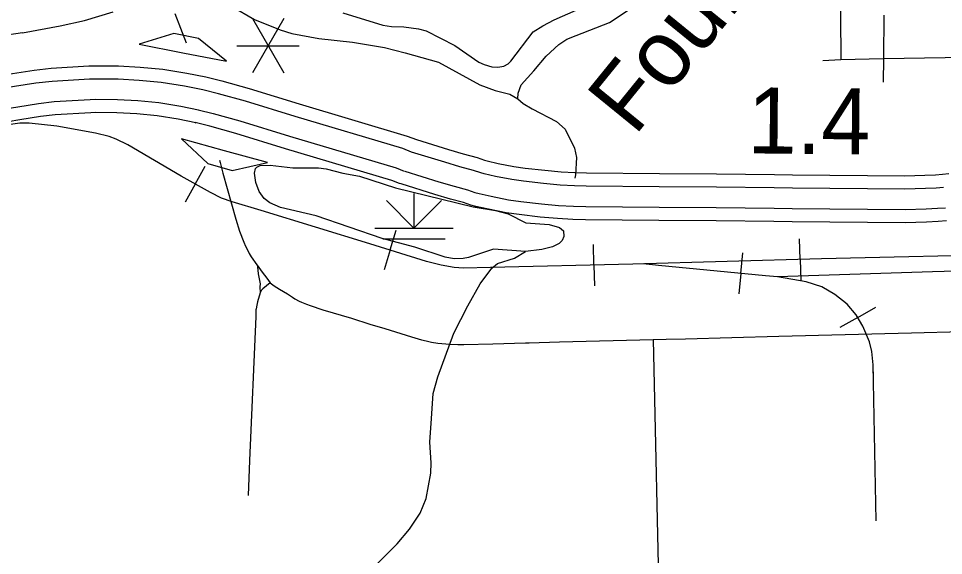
# Model space of a CAD drawing. Extents: x -19 to 366, y -4 to 359.
# Drawn here: x 158.416 to 159.537, y 188.866 to 189.516 of the extents above; entities that cross this region are included whole.
import ezdxf

# ---------------------------------------------------------------- set-up
doc = ezdxf.new("R2010")
doc.units = 0
for name, color, linetype in [('R_Exist Surface Annot', 7, 'Continuous'), ('R_Striping', 7, 'Continuous'), ('R_Temp Easement', 7, 'Continuous'), ('R_Water Annot', 7, 'Continuous'), ('R_Xsect Slope', 7, 'Continuous'), ('Sheet Fence', 7, 'Continuous'), ('T_Drafting', 7, 'Continuous'), ('T_Vehicle Path Lt Major', 7, 'Continuous'), ('T_Vehicle Path Lt Minor', 7, 'Continuous')]:
    doc.layers.add(name, color=color, linetype=linetype)

msp = doc.modelspace()

# ---------------------------------------------------------------- linework, layer by layer
at = {"layer": 'R_Exist Surface Annot'}
for p, q in [((158.6301, 189.39), (158.6312, 189.3897)), ((158.8797, 189.3158), (158.8778, 189.3164))]:
    msp.add_line(p, q, dxfattribs=at)
for points in [[(158.3794, 189.4446), (158.4088, 189.4495), (158.4351, 189.4537), (158.4558, 189.456), (158.5013, 189.4587), (158.5095, 189.4589), (158.5372, 189.4587), (158.5637, 189.4572), (158.5912, 189.4547), (158.62, 189.45), (158.643, 189.4453)], [(158.6395, 189.4296), (158.6171, 189.4342), (158.5891, 189.4387), (158.5625, 189.4411), (158.5367, 189.4426), (158.5097, 189.4428), (158.502, 189.4426), (158.4571, 189.4399), (158.4372, 189.4377), (158.4114, 189.4336), (158.3822, 189.4287)], [(158.643, 189.4453), (158.6624, 189.4406), (158.6957, 189.4312), (158.7561, 189.4127), (158.8871, 189.3738), (158.8984, 189.3694)], [(158.8925, 189.3544), (158.8819, 189.3585), (158.7515, 189.3973), (158.6912, 189.4158), (158.6584, 189.425), (158.6395, 189.4296)], [(158.3863, 189.4045), (158.4153, 189.4093), (158.4405, 189.4133), (158.4592, 189.4154), (158.503, 189.418), (158.5099, 189.4182), (158.5359, 189.418), (158.5607, 189.4166), (158.5861, 189.4143), (158.6127, 189.4099), (158.6344, 189.4055)], [(158.6312, 189.3897), (158.6098, 189.3941), (158.584, 189.3983), (158.5595, 189.4005), (158.5353, 189.4019), (158.51, 189.4021), (158.5037, 189.4019), (158.4606, 189.3993), (158.4427, 189.3974), (158.4179, 189.3934), (158.3889, 189.3886)], [(158.634, 189.4056), (158.6521, 189.4012), (158.6842, 189.3922), (158.7444, 189.3737), (158.8739, 189.3352), (158.8836, 189.3314)], [(158.8778, 189.3164), (158.8687, 189.32), (158.7397, 189.3583), (158.6797, 189.3767), (158.648, 189.3856), (158.6301, 189.39)], [(158.8984, 189.3694), (158.9374, 189.3574), (158.9552, 189.3521), (158.9721, 189.3476), (158.981, 189.3445), (158.9842, 189.3437), (158.9975, 189.3406), (159.0166, 189.3368), (159.03, 189.335), (159.0541, 189.3323), (159.0738, 189.3304), (159.0904, 189.3295), (159.1044, 189.3291), (159.1928, 189.3282), (159.262, 189.3278), (159.3322, 189.327), (159.3542, 189.3268), (159.4903, 189.3257), (159.5147, 189.3263), (159.5275, 189.3269), (159.536, 189.3275), (159.5435, 189.3283)], [(159.5374, 189.3115), (159.5285, 189.3108), (159.5153, 189.3102), (159.4905, 189.3096), (159.354, 189.3107), (159.332, 189.3109), (159.2619, 189.3117), (159.1927, 189.3121), (159.1041, 189.313), (159.0898, 189.3134), (159.0726, 189.3144), (159.0525, 189.3163), (159.028, 189.319), (159.0139, 189.321), (158.9941, 189.3249), (158.9804, 189.328), (158.9763, 189.3291), (158.9674, 189.3322), (158.9508, 189.3366), (158.9327, 189.342), (158.8925, 189.3544)], [(158.8844, 189.3312), (158.9256, 189.3184), (158.9441, 189.3129), (158.9602, 189.3086), (158.9692, 189.3055), (158.9744, 189.3041), (158.989, 189.3008), (159.0099, 189.2967), (159.025, 189.2946), (159.05, 189.2918), (159.0707, 189.2898), (159.0887, 189.2888), (159.1036, 189.2884), (159.1925, 189.2875), (159.2616, 189.2871), (159.3318, 189.2863), (159.3538, 189.2861), (159.4907, 189.2849), (159.5162, 189.2856), (159.5299, 189.2863), (159.5395, 189.2869)], [(159.5408, 189.2709), (159.5308, 189.2702), (159.5168, 189.2695), (159.4909, 189.2688), (159.3536, 189.27), (159.3316, 189.2702), (159.2615, 189.271), (159.1923, 189.2714), (159.1033, 189.2723), (159.0881, 189.2727), (159.0695, 189.2738), (159.0483, 189.2757), (159.023, 189.2786), (159.0072, 189.2808), (158.9856, 189.2851), (158.9705, 189.2885), (158.9645, 189.2901), (158.9555, 189.2932), (158.9397, 189.2974), (158.9209, 189.303), (158.8797, 189.3158)]]:
    msp.add_lwpolyline(points, dxfattribs=at)
at = {"layer": 'R_Striping'}
for points in [[(159.4115, 189.6252), (159.4126, 189.4666)], [(158.6056, 189.5221), (158.6195, 189.4867)], [(159.4648, 189.5201), (159.4645, 189.4675)], [(159.4645, 189.4675), (159.6888, 189.4713)], [(159.391, 189.4652), (159.4126, 189.4666)], [(159.4126, 189.4666), (159.4645, 189.4675)], [(159.4645, 189.4675), (159.4641, 189.4388)], [(158.6599, 189.3446), (158.6606, 189.3417)], [(158.6606, 189.3417), (158.6638, 189.3288), (158.6796, 189.2731), (158.684, 189.2586)], [(158.684, 189.2586), (158.6891, 189.2451), (158.6912, 189.2405), (158.6939, 189.235), (158.6958, 189.2316), (158.6982, 189.2276), (158.7048, 189.218), (158.7053, 189.2173)], [(158.7053, 189.2173), (158.7057, 189.2152), (158.7065, 189.2068), (158.7087, 189.1967), (158.7088, 189.195), (158.7086, 189.1911), (158.7088, 189.1841)], [(158.7053, 189.2173), (158.7113, 189.2091), (158.7171, 189.2016), (158.721, 189.1961)], [(159.1853, 189.1273), (159.2011, 189.1277), (159.2246, 189.1283), (159.2805, 189.1298), (159.3375, 189.1313), (159.4983, 189.1355), (159.6837, 189.1405), (159.6883, 189.1408), (159.693, 189.1412), (159.6976, 189.1418), (159.7022, 189.1427), (159.7067, 189.1437), (159.7112, 189.1449), (159.9505, 189.2161), (159.9658, 189.2209)], [(158.721, 189.1961), (158.7123, 189.1888), (158.7108, 189.1871), (158.7088, 189.1841)], [(158.721, 189.1961), (158.726, 189.1925), (158.7323, 189.1882), (158.7422, 189.1826), (158.7481, 189.1786), (158.751, 189.1768), (158.7562, 189.174), (158.7592, 189.1726), (158.7653, 189.1701), (158.7697, 189.1684), (158.7848, 189.1634), (158.8195, 189.1531), (158.842, 189.146), (158.8602, 189.1406), (158.8925, 189.1305), (158.9045, 189.1271), (158.91, 189.1257), (158.9166, 189.1243), (158.9244, 189.123), (158.9388, 189.1217), (158.9484, 189.1214), (158.956, 189.1215), (158.9909, 189.1223), (159.0306, 189.1232), (159.0351, 189.1233), (159.0718, 189.1244), (159.1853, 189.1273)], [(158.7088, 189.1841), (158.7056, 189.1729), (158.7048, 189.1688), (158.7041, 189.1644), (158.7039, 189.1632), (158.7036, 189.1552), (158.6962, 188.9808), (158.6944, 188.9386)], [(159.1853, 189.1273), (159.1932, 188.7817)]]:
    msp.add_lwpolyline(points, dxfattribs=at)
at = {"layer": 'R_Temp Easement'}
for points in [[(158.6744, 189.5311), (158.7023, 189.5148), (158.7333, 189.5022), (158.7473, 189.498), (158.7803, 189.492), (158.821, 189.4874), (158.8595, 189.4809), (158.8846, 189.4746), (158.925, 189.4632), (158.9752, 189.4356), (158.9939, 189.4288), (159.0115, 189.4246), (159.0214, 189.4189), (159.0219, 189.4256), (159.0254, 189.4358), (159.0407, 189.4529), (159.0557, 189.4706), (159.0708, 189.4846), (159.0805, 189.4909), (159.092, 189.4956), (159.1322, 189.5112), (159.1695, 189.5359)], [(158.8093, 189.5231), (158.8576, 189.5079), (158.868, 189.5062), (158.8831, 189.5058), (158.9009, 189.5037), (158.91, 189.5012), (158.9451, 189.4833), (158.9742, 189.4634), (158.9805, 189.4603), (158.9898, 189.4575), (158.997, 189.4571), (159.0042, 189.4584), (159.0096, 189.4613), (159.0129, 189.4643), (159.04, 189.5), (159.0515, 189.5072), (159.0655, 189.5144), (159.0919, 189.526)], [(158.4208, 189.4988), (158.3937, 189.4948), (158.3547, 189.4826), (158.3466, 189.4787), (158.3369, 189.4716), (158.3113, 189.4587), (158.3011, 189.4559), (158.2985, 189.4585), (158.2977, 189.4682), (158.3024, 189.4734), (158.324, 189.4808), (158.3504, 189.4878), (158.3651, 189.4942), (158.393, 189.5123), (158.4032, 189.5172)], [(158.4208, 189.4988), (158.4667, 189.5071), (158.4962, 189.5135), (158.5309, 189.5242)], [(159.0214, 189.4189), (159.0276, 189.4132), (159.0388, 189.4067), (159.068, 189.3913), (159.0788, 189.3822), (159.0899, 189.3592), (159.0922, 189.3476), (159.0912, 189.3267), (159.0904, 189.3226)], [(158.8352, 188.84), (158.875, 188.8799), (158.89, 188.8977), (158.9029, 188.9173), (158.9101, 188.9349), (158.9159, 188.9655), (158.9163, 188.9782), (158.9148, 189.0031), (158.9165, 189.0318), (158.9186, 189.062), (158.9243, 189.0823), (158.9438, 189.1351), (158.9607, 189.1682), (158.9757, 189.1948), (158.9897, 189.2138), (158.9965, 189.2193), (159.0172, 189.2257), (159.0306, 189.2339)]]:
    msp.add_lwpolyline(points, dxfattribs=at)
at = {"layer": 'R_Water Annot'}
for p, q in [((158.6303, 189.3156), (158.6425, 189.3374)), ((158.6303, 189.3156), (158.6181, 189.2938)), ((158.8666, 189.2358), (158.874, 189.2596)), ((159.3635, 189.2244), (159.3628, 189.2494)), ((158.8666, 189.2358), (158.8592, 189.2119)), ((159.1136, 189.2175), (159.113, 189.2425)), ((159.2914, 189.2074), (159.2938, 189.2322)), ((159.3635, 189.2244), (159.3642, 189.1994)), ((159.1136, 189.2175), (159.1142, 189.1925)), ((159.2914, 189.2074), (159.289, 189.1825)), ((159.4333, 189.1542), (159.4552, 189.1664)), ((159.4333, 189.1542), (159.4115, 189.142))]:
    msp.add_line(p, q, dxfattribs=at)
for points in [[(159.6363, 189.2307), (159.3894, 189.2251), (159.1608, 189.2186), (158.9883, 189.2144), (158.9555, 189.2139), (158.944, 189.2147), (158.9285, 189.2175), (158.9108, 189.222), (158.8421, 189.2434), (158.7101, 189.2836), (158.675, 189.294), (158.6621, 189.2987), (158.6489, 189.3052), (158.6132, 189.3251), (158.5486, 189.3631), (158.5346, 189.3698), (158.5258, 189.3732), (158.5096, 189.3771), (158.4626, 189.3856), (158.4289, 189.3895), (158.4177, 189.3892), (158.4037, 189.3873)], [(159.6363, 189.2307), (159.3894, 189.2251), (159.1608, 189.2186), (158.9883, 189.2144), (158.9555, 189.2139), (158.944, 189.2147), (158.9285, 189.2175), (158.9108, 189.222), (158.8421, 189.2434), (158.7101, 189.2836), (158.675, 189.294), (158.6621, 189.2987), (158.6489, 189.3052), (158.6132, 189.3251), (158.5486, 189.3631), (158.5346, 189.3698), (158.5258, 189.3732), (158.5096, 189.3771), (158.4626, 189.3856), (158.4289, 189.3895), (158.4177, 189.3892), (158.4037, 189.3873)], [(159.7839, 189.2555), (159.6993, 189.2239), (159.6833, 189.2183), (159.6686, 189.2153), (159.66, 189.2135), (159.65, 189.2131), (159.5238, 189.2092), (159.3359, 189.2032), (159.3216, 189.2044), (159.1916, 189.217), (159.1734, 189.219)], [(159.7839, 189.2555), (159.6993, 189.2239), (159.6833, 189.2183), (159.6686, 189.2153), (159.66, 189.2135), (159.65, 189.2131), (159.5238, 189.2092), (159.3359, 189.2032), (159.3216, 189.2044), (159.1916, 189.217), (159.1734, 189.219)], [(159.4558, 188.9079), (159.4519, 189.0969), (159.4505, 189.1128), (159.4475, 189.1245), (159.4393, 189.1435), (159.4315, 189.1574), (159.4203, 189.17), (159.4054, 189.1818), (159.3898, 189.191), (159.3709, 189.1974), (159.3359, 189.2032)], [(159.4522, 189.0806), (159.4519, 189.0969), (159.4505, 189.1128), (159.4475, 189.1245), (159.4393, 189.1435), (159.4315, 189.1574), (159.4203, 189.17), (159.4054, 189.1818), (159.3898, 189.191), (159.3709, 189.1974), (159.3359, 189.2032)]]:
    msp.add_lwpolyline(points, dxfattribs=at)
at = {"layer": 'R_Xsect Slope'}
for p, q in [((158.6042, 189.4978), (158.5623, 189.4851)), ((158.6343, 189.4919), (158.6042, 189.4978)), ((158.6683, 189.4643), (158.6343, 189.4919)), ((158.5623, 189.4851), (158.6153, 189.4747)), ((158.6153, 189.4747), (158.6683, 189.4643)), ((158.6658, 189.356), (158.6138, 189.3705)), ((158.6138, 189.3705), (158.6456, 189.3404)), ((158.7179, 189.3416), (158.6658, 189.356)), ((158.6456, 189.3404), (158.6751, 189.3322)), ((158.6751, 189.3322), (158.7179, 189.3416))]:
    msp.add_line(p, q, dxfattribs=at)
at = {"layer": 'Sheet Fence'}
for points in [[(168.7902, 2.2442), (168.5607, 10.8615), (168.3304, 19.479), (168.0993, 28.0965), (167.8673, 36.7142), (167.6346, 45.3321), (167.4011, 53.95), (167.1668, 62.5681), (166.9316, 71.1863), (166.6957, 79.8047), (166.459, 88.4232), (166.2215, 97.0418), (165.9832, 105.6605), (165.7441, 114.2794), (165.5043, 122.8984), (165.2636, 131.5176), (165.0221, 140.1368), (164.7799, 148.7563), (164.5369, 157.3758), (164.2931, 165.9955), (164.0485, 174.6153), (163.8031, 183.2352), (163.5569, 191.8553), (163.31, 200.4755), (163.0623, 209.0959), (162.8138, 217.7164), (162.5645, 226.337), (162.3145, 234.9577), (162.0637, 243.5786), (161.8121, 252.1997), (161.5597, 260.8208), (161.3066, 269.4421), (161.0527, 278.0636), (160.798, 286.6851), (160.5426, 295.3068), (160.2864, 303.9287), (160.0294, 312.5507), (159.7717, 321.1728), (159.5132, 329.7951), (159.2539, 338.4175), (158.9939, 347.04)], [(0, 180.8999), (7.1228, 180.9044), (14.2457, 180.9176), (21.3685, 180.9397), (28.4912, 180.9706), (35.614, 181.0103), (42.7366, 181.0589), (49.8592, 181.1163), (56.9818, 181.1825), (64.1042, 181.2575), (71.2266, 181.3414), (78.3488, 181.4341), (85.4709, 181.5357), (92.5929, 181.646), (99.7147, 181.7652), (106.8364, 181.8933), (113.9579, 182.0301), (121.0793, 182.1758), (128.2005, 182.3303), (135.3214, 182.4936), (142.4422, 182.6658), (149.5627, 182.8468), (156.683, 183.0366), (163.8031, 183.2352), (170.9229, 183.4427), (178.0425, 183.659), (185.1617, 183.8841), (192.2807, 184.1181), (199.3994, 184.3608), (206.5178, 184.6124), (213.6359, 184.8728), (220.7537, 185.1421), (227.8711, 185.4201), (234.9881, 185.707), (242.1048, 186.0027), (249.2212, 186.3073), (256.3371, 186.6206), (263.4526, 186.9428), (270.5678, 187.2738), (277.6825, 187.6136), (284.7968, 187.9622), (291.9107, 188.3197), (299.0241, 188.6859), (306.1371, 189.061), (313.2495, 189.4449), (320.3615, 189.8377), (327.4731, 190.2392), (334.5841, 190.6495), (341.6946, 191.0687)], [(161.4532, 2.0533), (161.2336, 10.6702), (161.0133, 19.2873), (160.7922, 27.9044), (160.5704, 36.5217), (160.3478, 45.1392), (160.1245, 53.7568), (159.9003, 62.3745), (159.6754, 70.9923), (159.4498, 79.6103), (159.2234, 88.2284), (158.9962, 96.8466), (158.7683, 105.465), (158.5396, 114.0835), (158.3102, 122.7022), (158.08, 131.321), (157.849, 139.9399), (157.6173, 148.559), (157.3849, 157.1782), (157.1517, 165.7975), (156.9177, 174.417), (156.683, 183.0366), (156.511, 189.3363)]]:
    msp.add_spline(points, degree=3, dxfattribs=at)
at = {"layer": 'T_Drafting'}
for p, q in [((158.8954, 189.304), (158.8954, 189.2623)), ((158.8954, 189.2623), (158.862, 189.2958)), ((158.8954, 189.2623), (158.9289, 189.2958)), ((158.8481, 189.2623), (158.9428, 189.2623)), ((158.8576, 189.2494), (158.9333, 189.2494))]:
    msp.add_line(p, q, dxfattribs=at)
at = {"layer": 'T_Vehicle Path Lt Major'}
msp.add_lwpolyline([(159.0306, 189.2339), (158.992, 189.2369), (158.9617, 189.2267), (158.9552, 189.2256), (158.9442, 189.225), (158.9333, 189.2271), (158.8965, 189.2391), (158.8569, 189.2495), (158.777, 189.2773), (158.7338, 189.2872), (158.7206, 189.2927), (158.714, 189.2982), (158.7079, 189.3066), (158.7039, 189.3174), (158.702, 189.329), (158.7032, 189.3345), (158.7049, 189.3362), (158.7092, 189.3381), (158.721, 189.3385), (158.7484, 189.3351), (158.7797, 189.3352), (158.7888, 189.3341), (158.809, 189.3286), (158.8295, 189.3252), (158.873, 189.3109), (158.967, 189.288), (158.9944, 189.2835), (159.0096, 189.2797), (159.0308, 189.2686), (159.0592, 189.2665), (159.0719, 189.2631), (159.0766, 189.2591), (159.077, 189.2523), (159.0751, 189.2472), (159.0715, 189.2436), (159.0632, 189.2394), (159.0505, 189.2362), (159.0306, 189.2339)], dxfattribs=at)
at = {"layer": 'T_Vehicle Path Lt Minor'}
for p, q in [((158.7375, 189.5159), (158.6996, 189.4503)), ((158.6996, 189.5159), (158.7375, 189.4503)), ((158.6807, 189.4831), (158.7564, 189.4831))]:
    msp.add_line(p, q, dxfattribs=at)

# ---------------------------------------------------------------- texts
at = {"layer": 'R_Temp Easement'}
msp.add_text('Fourche', height=0.08, rotation=50.8854, dxfattribs=at).set_placement((159.1629, 189.3726))
at = {"layer": 'T_Vehicle Path Lt Minor'}
msp.add_text('1.4', height=0.08, rotation=359.4822, dxfattribs=at).set_placement((159.2995, 189.3528))

doc.saveas('drawing.dxf')
